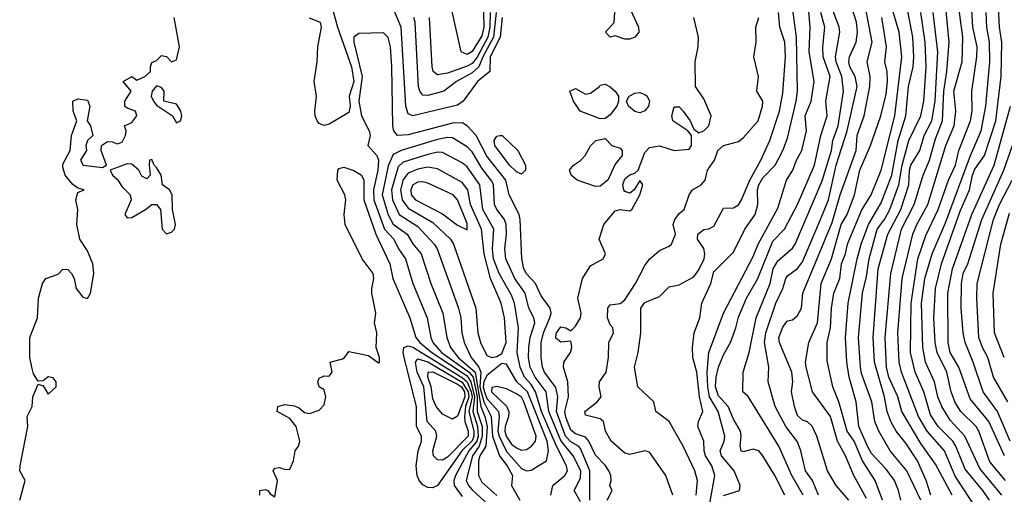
# Model space of a CAD drawing. Header units: metres. Extents: x -51132 to -49532, y -231222 to -229437.
# Tile 298 of 656: x -50836 to -50737, y -230096 to -230047. Entities that reach past the tile are written whole.
import ezdxf

# ---------------------------------------------------------------- set-up
doc = ezdxf.new("R2010")
doc.units = ezdxf.units.M
for name, color, linetype in [('CONTOUR_HALF', 8, 'Continuous'), ('CONTOUR_INDEX', 1, 'Continuous'), ('CONTOUR_INTER', 3, 'Continuous')]:
    doc.layers.add(name, color=color, linetype=linetype)

msp = doc.modelspace()

# ---------------------------------------------------------------- linework, layer by layer
at = {"layer": 'CONTOUR_HALF'}
for points, elevation in [([(-50792.83, -230042.259), (-50791.08, -230042.236), (-50789.58, -230042.546), (-50788.863, -230042.759), (-50788.272, -230043.259), (-50788.19, -230043.759), (-50788.455, -230044.759), (-50789.299, -230046.259), (-50789.432, -230046.759), (-50789.408, -230048.259), (-50789.58, -230049.133), (-50790.58, -230050.715), (-50791.08, -230051.014), (-50791.689, -230050.759), (-50792.811, -230045.759), (-50792.912, -230044.259), (-50793.195, -230042.759), (-50792.83, -230042.259)], 12.5), ([(-50755.453, -230095.759), (-50756.074, -230094.259), (-50756.784, -230093.259), (-50757.228, -230091.259), (-50757.58, -230090.317), (-50758.761, -230088.759), (-50759.834, -230086.759), (-50760.566, -230084.259), (-50760.477, -230082.759), (-50760.928, -230080.259), (-50760.788, -230079.259), (-50759.793, -230076.259), (-50759.055, -230074.759), (-50758.748, -230073.759), (-50758.58, -230073.493), (-50757.58, -230072.752), (-50757.08, -230072.048), (-50755.238, -230067.759), (-50754.44, -230065.759), (-50753.646, -230062.259), (-50752.527, -230058.759), (-50751.545, -230054.259), (-50751.715, -230053.259), (-50752.257, -230052.259), (-50752.374, -230051.759), (-50752.3, -230051.259), (-50751.632, -230049.759), (-50751.498, -230048.759), (-50751.58, -230047.751), (-50753.011, -230043.259)], 14.5), ([(-50739.311, -230097.259), (-50741.58, -230093.817), (-50742.673, -230091.259), (-50744.431, -230089.259), (-50745.317, -230087.759), (-50747.046, -230083.259), (-50747.266, -230082.259), (-50747.415, -230079.259), (-50746.959, -230073.759), (-50745.891, -230069.259), (-50745.477, -230068.259), (-50744.373, -230066.259), (-50742.533, -230060.259), (-50741.691, -230058.259), (-50741.524, -230056.759), (-50741.709, -230054.759), (-50740.872, -230051.759), (-50740.82, -230049.259), (-50741.285, -230045.759)], 18.5), ([(-50788.137, -230046.759), (-50788.429, -230049.259), (-50789.497, -230051.259), (-50789.886, -230052.259), (-50790.58, -230052.884), (-50792.168, -230053.759), (-50793.443, -230054.759), (-50795.08, -230055.176), (-50795.58, -230055.136), (-50795.898, -230054.759), (-50796.029, -230054.259), (-50796.355, -230047.759), (-50796.502, -230047.259)], 11.5), ([(-50766.496, -230096.759), (-50765.965, -230093.759), (-50766.275, -230092.759), (-50766.921, -230091.759), (-50767.061, -230091.259), (-50767.069, -230090.259), (-50767.692, -230088.759), (-50767.625, -230088.259), (-50767.182, -230087.259), (-50767.528, -230085.759), (-50767.803, -230083.259), (-50768.186, -230081.759), (-50768.227, -230080.759), (-50768.065, -230079.259), (-50767.498, -230077.759), (-50767.272, -230076.259), (-50766.382, -230074.259), (-50766.08, -230073.078), (-50764.08, -230071.093), (-50762.91, -230068.759), (-50761.875, -230067.259), (-50761.607, -230066.259), (-50761.626, -230064.759), (-50761.497, -230064.259), (-50761.08, -230063.548), (-50759.857, -230062.259), (-50759.052, -230060.759), (-50758.58, -230059.507), (-50757.718, -230055.759), (-50757.592, -230054.759), (-50757.68, -230049.259), (-50758.09, -230046.259)], 12.5), ([(-50758.879, -230095.759), (-50759.877, -230093.759), (-50761.08, -230091.737), (-50761.491, -230091.259), (-50762.08, -230091.078), (-50763.08, -230091.355), (-50763.296, -230091.259), (-50763.399, -230090.759), (-50763.287, -230089.759), (-50763.351, -230089.259), (-50764.08, -230088.031), (-50764.599, -230086.759), (-50765.58, -230085.656), (-50765.901, -230084.759), (-50765.844, -230083.759), (-50765.585, -230082.759), (-50765.08, -230081.496), (-50764.381, -230080.259), (-50763.823, -230078.759), (-50763.58, -230077.672), (-50762.748, -230075.759), (-50761.599, -230073.759), (-50760.08, -230069.98), (-50758.913, -230068.759), (-50757.589, -230066.259), (-50755.855, -230062.259), (-50755.214, -230059.259), (-50754.569, -230057.259), (-50754.711, -230055.759), (-50754.262, -230053.259), (-50754.985, -230051.259), (-50755.013, -230050.259), (-50754.809, -230048.259), (-50755.202, -230046.759)], 13.5), ([(-50747.113, -230096.259), (-50747.344, -230095.259), (-50747.752, -230094.259), (-50748.58, -230093.116), (-50750.08, -230091.512), (-50750.474, -230090.759), (-50751.352, -230088.759), (-50751.616, -230086.259), (-50752.345, -230083.759), (-50752.585, -230082.259), (-50752.699, -230079.759), (-50752.428, -230076.259), (-50751.527, -230071.759), (-50751.138, -230070.259), (-50750.38, -230068.259), (-50749.08, -230066.064), (-50747.999, -230063.259), (-50747.361, -230059.759), (-50746.605, -230057.259), (-50746.318, -230054.259), (-50745.838, -230052.259), (-50745.771, -230051.259), (-50745.898, -230049.259), (-50746.454, -230046.259)], 16.5), ([(-50744.063, -230095.759), (-50744.52, -230094.259), (-50745.409, -230092.259), (-50746.58, -230090.459), (-50747.577, -230089.259), (-50748.108, -230088.259), (-50748.48, -230087.259), (-50748.742, -230085.759), (-50749.766, -230082.259), (-50749.896, -230079.759), (-50749.389, -230072.759), (-50748.406, -230069.259), (-50747.089, -230066.759), (-50746.282, -230064.259), (-50746.222, -230062.759), (-50746.091, -230062.259), (-50745.185, -230060.759), (-50744.745, -230059.259), (-50743.952, -230057.759), (-50743.613, -230055.759), (-50743.352, -230050.759), (-50743.821, -230046.759)], 17.5), ([(-50736.844, -230095.759), (-50739.08, -230093.037), (-50740.592, -230089.759), (-50742.08, -230088.123), (-50742.943, -230086.759), (-50743.339, -230085.759), (-50743.671, -230084.259), (-50744.6, -230082.259), (-50744.867, -230080.759), (-50745.013, -230076.259), (-50744.672, -230073.759), (-50743.931, -230071.259), (-50742.58, -230068.1), (-50740.036, -230061.259), (-50738.963, -230058.759), (-50738.488, -230056.259), (-50738.075, -230051.759), (-50738.105, -230049.759), (-50738.386, -230048.259), (-50738.445, -230046.759)], 19.5), ([(-50836.469, -230096.259), (-50835.898, -230094.259), (-50836.459, -230093.259), (-50836.424, -230092.759), (-50835.641, -230088.759), (-50835.727, -230087.759), (-50835.218, -230086.759), (-50835.128, -230085.759), (-50834.58, -230084.465), (-50834.08, -230084.639), (-50833.58, -230085.478), (-50832.758, -230084.759), (-50832.782, -230084.259), (-50833.08, -230083.835), (-50833.58, -230083.724), (-50834.08, -230084.128), (-50834.58, -230084.181), (-50835.08, -230083.431), (-50835.249, -230082.759), (-50835.432, -230081.759), (-50835.425, -230079.759), (-50834.663, -230077.759), (-50834.574, -230075.759), (-50834.172, -230074.259), (-50833.811, -230073.759), (-50832.58, -230073.32), (-50832.08, -230072.823), (-50831.58, -230072.851), (-50831.205, -230073.259), (-50830.958, -230073.759), (-50830.739, -230074.759), (-50830.08, -230075.65), (-50829.58, -230075.8), (-50829.285, -230075.259), (-50828.948, -230073.259), (-50829.049, -230072.259), (-50829.58, -230070.935), (-50830.38, -230069.759), (-50830.668, -230068.259), (-50830.563, -230066.759), (-50830.772, -230065.759), (-50830.58, -230065.034), (-50829.93, -230064.759), (-50830.58, -230064.577), (-50831.08, -230064.216), (-50831.845, -230063.259), (-50832.08, -230062.505), (-50832.08, -230062.167), (-50831.35, -230060.759), (-50831.218, -230059.259), (-50830.685, -230057.759), (-50831.04, -230056.759), (-50831.086, -230055.759), (-50830.58, -230055.517), (-50829.58, -230055.641), (-50829.342, -230056.259), (-50829.611, -230057.759), (-50829.298, -230058.259), (-50829.038, -230059.259), (-50829.601, -230059.759), (-50829.776, -230060.259), (-50829.685, -230060.759), (-50830.313, -230061.759), (-50830.032, -230062.259), (-50828.08, -230062.478), (-50827.681, -230062.259), (-50828.205, -230060.759), (-50828.157, -230060.259), (-50827.58, -230059.836), (-50827.08, -230059.878), (-50826.58, -230060.091), (-50826.08, -230059.933), (-50825.745, -230059.259), (-50825.667, -230058.759), (-50825.825, -230058.259), (-50825.08, -230057.939), (-50824.582, -230057.259), (-50824.722, -230056.759), (-50825.58, -230056.48), (-50825.82, -230056.259), (-50825.8, -230055.759), (-50825.163, -230054.759), (-50825.98, -230053.759), (-50825.08, -230053.241), (-50824.58, -230053.637), (-50823.761, -230053.259), (-50823.187, -230052.759), (-50823.214, -230052.259), (-50823.08, -230051.845), (-50822.58, -230051.63), (-50822.08, -230051.137), (-50821.58, -230051.222), (-50821.08, -230051.762), (-50820.58, -230051.562), (-50820.253, -230050.259), (-50820.816, -230047.259)], 10.5), ([(-50770.222, -230095.759), (-50770.924, -230093.759), (-50772.58, -230091.387), (-50773.08, -230091.244), (-50774.58, -230091.624), (-50775.08, -230091.494), (-50776.494, -230090.259), (-50777.039, -230089.259), (-50777.24, -230088.259), (-50777.58, -230088), (-50779.08, -230087.617), (-50779.14, -230087.259), (-50777.891, -230086.259), (-50777.491, -230085.759), (-50777.704, -230084.759), (-50777.655, -230084.259), (-50776.97, -230083.259), (-50776.765, -230081.759), (-50776.729, -230080.259), (-50776.247, -230079.259), (-50776.3, -230078.759), (-50776.58, -230078.453), (-50776.835, -230077.759), (-50776.816, -230076.759), (-50776.58, -230076.433), (-50775.58, -230076.3), (-50775.08, -230075.933), (-50774.006, -230074.259), (-50773.08, -230072.44), (-50772.58, -230071.802), (-50771.58, -230070.921), (-50770.58, -230070.481), (-50770.365, -230070.259), (-50769.937, -230069.259), (-50770.196, -230068.259), (-50770.017, -230067.759), (-50769.58, -230067.16), (-50769.064, -230066.759), (-50768.571, -230065.259), (-50768.226, -230064.759), (-50767.367, -230064.259), (-50766.941, -230063.759), (-50766.704, -230062.759), (-50766.01, -230061.759), (-50765.655, -230060.759), (-50765.08, -230060.261), (-50763.58, -230059.867), (-50763.08, -230059.48), (-50761.58, -230057.738), (-50761.121, -230056.259), (-50761.096, -230055.759), (-50761.707, -230054.759), (-50761.534, -230053.259), (-50762.022, -230051.259), (-50761.766, -230049.759), (-50761.808, -230048.259), (-50761.507, -230047.259)], 11.5), ([(-50750.58, -230096.082), (-50751.882, -230093.759), (-50752.701, -230091.759), (-50753.512, -230090.259), (-50754.245, -230087.759), (-50756.049, -230085.259), (-50756.702, -230082.759), (-50756.754, -230082.259), (-50756.426, -230080.259), (-50755.568, -230078.259), (-50755.171, -230074.259), (-50754.139, -230071.759), (-50753.138, -230068.259), (-50752.526, -230067.259), (-50751.792, -230065.259), (-50751.27, -230062.759), (-50750.176, -230060.259), (-50749.137, -230057.259), (-50748.58, -230055.05), (-50748.447, -230053.759), (-50748.498, -230052.759), (-50748.719, -230051.759), (-50748.546, -230050.259), (-50749.032, -230047.259)], 15.5), ([(-50802.08, -230048.879), (-50802.57, -230049.259), (-50802.594, -230049.759), (-50801.736, -230053.259), (-50802.066, -230055.759), (-50801.789, -230057.259), (-50801.037, -230058.759), (-50800.913, -230059.259), (-50801.146, -230060.259), (-50800.233, -230061.259), (-50800.064, -230061.759), (-50800.151, -230062.759), (-50800.578, -230064.759), (-50800.536, -230065.759), (-50799.482, -230068.759), (-50798.518, -230069.759), (-50798.04, -230070.759), (-50797.34, -230071.759), (-50796.604, -230074.259), (-50795.148, -230077.759), (-50794.775, -230079.759), (-50794.56, -230080.259), (-50793.675, -230081.259), (-50790.894, -230083.259), (-50790.488, -230083.759), (-50790.077, -230085.759), (-50790.061, -230087.259), (-50789.566, -230088.759), (-50789.546, -230089.759), (-50789.869, -230090.759), (-50790.544, -230091.759), (-50791.175, -230094.259), (-50790.962, -230094.759), (-50790.58, -230095.212), (-50788.894, -230096.759)], 10.5), ([(-50778.626, -230096.259), (-50778.655, -230093.259), (-50779.58, -230091.01), (-50779.799, -230090.759), (-50780.58, -230090.321), (-50781.107, -230089.759), (-50782.021, -230087.259), (-50781.891, -230085.759), (-50782.08, -230084.803), (-50783.228, -230083.259), (-50783.456, -230082.759), (-50783.593, -230081.759), (-50783.565, -230080.259), (-50783.351, -230079.259), (-50782.688, -230077.759), (-50782.561, -230077.259), (-50782.651, -230076.759), (-50783.58, -230075.499), (-50784.159, -230074.259), (-50785.08, -230073.289), (-50785.335, -230072.759), (-50785.524, -230071.759), (-50785.693, -230067.759), (-50785.826, -230067.259), (-50786.839, -230065.259), (-50787.174, -230063.759), (-50789.08, -230061.324), (-50790.166, -230059.259), (-50791.08, -230058.25), (-50791.58, -230057.942), (-50792.58, -230057.981), (-50797.08, -230059.18), (-50798.14, -230059.259), (-50798.527, -230058.759), (-50798.61, -230058.259), (-50798.713, -230052.259), (-50798.868, -230050.259), (-50799.08, -230049.295), (-50799.58, -230048.825), (-50802.08, -230048.879)], 10.5), ([(-50822.58, -230054.198), (-50823.047, -230054.759), (-50823.121, -230055.259), (-50822.889, -230055.759), (-50822.58, -230056.161), (-50820.98, -230057.259), (-50820.58, -230057.953), (-50820.162, -230057.759), (-50820.011, -230057.259), (-50820.123, -230056.759), (-50820.436, -230056.259), (-50820.58, -230056.055), (-50821.834, -230055.759), (-50821.816, -230054.759), (-50822.08, -230054.385), (-50822.58, -230054.198)], 10.5), ([(-50736.59, -230091.759), (-50738.158, -230088.259), (-50740.08, -230085.97), (-50741.205, -230082.759), (-50742.109, -230081.259), (-50742.287, -230080.259), (-50742.341, -230075.259), (-50741.861, -230072.759), (-50739.907, -230067.259), (-50737.629, -230062.259), (-50735.962, -230056.259)], 20.5), ([(-50823.08, -230061.667), (-50823.298, -230061.759), (-50823.351, -230062.259), (-50823.227, -230063.259), (-50823.58, -230063.654), (-50824.08, -230063.368), (-50824.384, -230062.759), (-50825.08, -230062.163), (-50825.58, -230062.123), (-50827.294, -230062.759), (-50827.041, -230063.259), (-50826.58, -230063.688), (-50826.08, -230064.457), (-50825.258, -230065.259), (-50825.15, -230065.759), (-50825.791, -230067.259), (-50825.58, -230067.614), (-50825.08, -230067.552), (-50823.715, -230066.759), (-50823.08, -230066.245), (-50822.58, -230066.251), (-50822.196, -230066.759), (-50822.013, -230068.759), (-50821.58, -230069.218), (-50821.08, -230069.041), (-50820.76, -230068.759), (-50820.675, -230068.259), (-50820.979, -230066.759), (-50821.008, -230065.259), (-50821.278, -230064.759), (-50821.991, -230064.259), (-50822.128, -230063.259), (-50822.58, -230062.484), (-50822.84, -230062.259), (-50823.08, -230061.667)], 10.5), ([(-50795.08, -230061.167), (-50797.58, -230061.959), (-50798.08, -230062.417), (-50798.763, -230064.759), (-50798.648, -230065.759), (-50797.996, -230067.259), (-50796.08, -230068.484), (-50794.437, -230070.259), (-50794.111, -230070.759), (-50791.951, -230076.759), (-50791.741, -230077.759), (-50791.634, -230079.259), (-50791.372, -230080.259), (-50790.692, -230081.759), (-50789.889, -230082.759), (-50789.706, -230083.259), (-50789.799, -230084.759), (-50789.38, -230086.259), (-50788.644, -230087.759), (-50788.498, -230089.759), (-50787.792, -230091.759), (-50787.033, -230092.759), (-50786.476, -230093.759), (-50786.581, -230094.759), (-50785.749, -230096.259)], 9.5), ([(-50782.605, -230095.759), (-50782.407, -230094.759), (-50781.175, -230093.759), (-50780.917, -230093.259), (-50781.002, -230092.759), (-50782.026, -230090.759), (-50783.534, -230087.259), (-50784.164, -230085.259), (-50784.58, -230084.527), (-50785.271, -230083.759), (-50785.7, -230082.759), (-50786.028, -230081.259), (-50785.864, -230078.759), (-50786.273, -230076.259), (-50786.58, -230075.446), (-50787.83, -230073.259), (-50788.408, -230071.759), (-50788.516, -230070.759), (-50788.386, -230068.759), (-50789.501, -230066.759), (-50789.803, -230064.259), (-50791.08, -230062.416), (-50791.58, -230062.009), (-50793.58, -230060.968), (-50794.08, -230060.948), (-50795.08, -230061.167)], 9.5), ([(-50736.251, -230086.259), (-50737.71, -230083.759), (-50738.27, -230081.759), (-50738.814, -230080.759), (-50739.177, -230079.759), (-50739.407, -230075.759), (-50739.363, -230074.259), (-50737.686, -230067.759), (-50737.082, -230066.259), (-50735.822, -230063.759)], 21.5), ([(-50796.58, -230064.238), (-50796.808, -230064.759), (-50796.751, -230065.259), (-50796.337, -230065.759), (-50793.58, -230067.202), (-50792.08, -230068.332), (-50791.08, -230068.832), (-50791.08, -230068.189), (-50792.061, -230065.759), (-50792.493, -230065.259), (-50795.08, -230064.066), (-50795.58, -230063.941), (-50796.08, -230063.984), (-50796.58, -230064.238)], 8.5), ([(-50797.503, -230080.759), (-50797.08, -230080.586), (-50796.58, -230080.726), (-50791.58, -230083.797), (-50791.08, -230084.229), (-50790.681, -230085.259), (-50790.588, -230085.759), (-50790.928, -230087.259), (-50790.402, -230089.259), (-50790.401, -230089.759), (-50790.58, -230090.224), (-50791.631, -230091.259), (-50794.08, -230094.746), (-50794.58, -230094.995), (-50795.08, -230094.968), (-50795.58, -230094.698), (-50795.955, -230094.259), (-50796.168, -230093.759), (-50796.24, -230092.759), (-50796.053, -230091.259), (-50795.721, -230090.259), (-50795.715, -230089.759), (-50796.221, -230088.759), (-50796.216, -230086.759), (-50797.485, -230081.759), (-50797.584, -230081.259), (-50797.503, -230080.759)], 11.5), ([(-50795.038, -230083.259), (-50794.58, -230083.221), (-50792.08, -230084.467), (-50791.662, -230084.759), (-50791.368, -230085.259), (-50791.311, -230085.759), (-50792.08, -230087.731), (-50792.58, -230088.044), (-50793.58, -230087.521), (-50794.235, -230086.759), (-50794.58, -230085.97), (-50794.751, -230084.759), (-50795.065, -230083.759), (-50795.038, -230083.259)], 12.5), ([(-50788.08, -230084.722), (-50788.58, -230084.807), (-50788.613, -230085.259), (-50787.08, -230086.708), (-50786.849, -230087.259), (-50786.879, -230087.759), (-50787.236, -230088.759), (-50787.277, -230089.259), (-50787.137, -230089.759), (-50786.58, -230090.57), (-50786.08, -230090.934), (-50785.58, -230091.171), (-50785.08, -230091.121), (-50784.559, -230090.759), (-50784.165, -230090.259), (-50784.075, -230089.759), (-50785.343, -230086.259), (-50785.58, -230085.806), (-50786.08, -230085.455), (-50787.08, -230084.959), (-50788.08, -230084.722)], 8.5)]:
    msp.add_lwpolyline(points, dxfattribs=dict(at, elevation=elevation))
at = {"layer": 'CONTOUR_INDEX'}
for points, elevation in [([(-50752.361, -230096.259), (-50753.663, -230094.759), (-50754.527, -230093.259), (-50755.627, -230089.759), (-50756.08, -230088.738), (-50756.58, -230088.314), (-50757.08, -230088.142), (-50757.58, -230087.656), (-50757.901, -230086.759), (-50758.187, -230085.259), (-50758.058, -230084.259), (-50758.151, -230083.259), (-50759.406, -230080.259), (-50759.461, -230079.759), (-50759.08, -230078.692), (-50758.764, -230078.259), (-50758.58, -230078.067), (-50758.08, -230077.949), (-50757.58, -230077.524), (-50757.189, -230076.759), (-50757.028, -230075.259), (-50754.08, -230068.071), (-50753.25, -230065.259), (-50751.633, -230060.759), (-50751.526, -230059.259), (-50750.818, -230057.259), (-50750.246, -230054.259), (-50750.213, -230053.259), (-50750.51, -230051.759), (-50750.008, -230049.759), (-50751.044, -230044.259)], 15), ([(-50736.479, -230094.259), (-50738.08, -230092.374), (-50739.183, -230089.259), (-50739.461, -230088.759), (-50741.008, -230087.259), (-50741.58, -230086.354), (-50741.998, -230085.259), (-50742.442, -230083.259), (-50743.412, -230081.259), (-50743.621, -230080.259), (-50743.761, -230077.759), (-50743.595, -230074.759), (-50742.973, -230072.259), (-50741.08, -230066.928), (-50740.145, -230064.759), (-50739.825, -230063.259), (-50739.58, -230062.671), (-50738.617, -230061.259), (-50737.476, -230057.759), (-50736.907, -230053.259), (-50736.864, -230049.759), (-50737.107, -230048.259), (-50737.204, -230046.259)], 20), ([(-50794.08, -230059.66), (-50797.786, -230060.759), (-50798.58, -230061.184), (-50799.08, -230062.338), (-50799.695, -230065.259), (-50799.08, -230067.283), (-50798.58, -230068.227), (-50797.161, -230069.259), (-50796.58, -230070.235), (-50795.733, -230071.259), (-50794.764, -230074.259), (-50793.545, -230077.259), (-50793.16, -230079.759), (-50792.769, -230080.759), (-50792.001, -230081.759), (-50790.264, -230083.259), (-50789.692, -230086.759), (-50789.283, -230087.759), (-50789.065, -230088.759), (-50789.19, -230090.759), (-50789.812, -230091.759), (-50789.944, -230092.259), (-50789.924, -230093.759), (-50789.58, -230094.433), (-50788.08, -230095.78)], 10), ([(-50779.58, -230096.414), (-50780.246, -230095.259), (-50779.58, -230094.018), (-50779.555, -230093.259), (-50780.327, -230091.759), (-50781.58, -230090.204), (-50782.793, -230087.259), (-50783.08, -230085.259), (-50784.193, -230083.759), (-50784.709, -230082.759), (-50784.849, -230081.759), (-50784.828, -230080.759), (-50784.68, -230079.759), (-50784.235, -230078.259), (-50784.318, -230077.759), (-50784.813, -230076.759), (-50785.201, -230075.259), (-50786.266, -230073.759), (-50787.164, -230071.759), (-50787.255, -230070.759), (-50787.088, -230069.259), (-50787.128, -230068.259), (-50787.292, -230067.759), (-50788.068, -230066.759), (-50788.299, -230066.259), (-50788.419, -230064.259), (-50788.58, -230063.878), (-50789.58, -230062.559), (-50790.58, -230060.906), (-50791.08, -230060.379), (-50792.58, -230059.466), (-50793.08, -230059.441), (-50794.08, -230059.66)], 10)]:
    msp.add_lwpolyline(points, dxfattribs=dict(at, elevation=elevation))
at = {"layer": 'CONTOUR_INTER'}
for points, elevation in [([(-50805.182, -230044.759), (-50804.225, -230048.259), (-50802.824, -230052.259), (-50802.563, -230053.759), (-50803.044, -230055.259), (-50802.934, -230056.259), (-50803.08, -230056.923), (-50805.08, -230058.099), (-50805.58, -230058.222), (-50806.08, -230058.022), (-50806.305, -230057.759), (-50806.502, -230057.259), (-50806.53, -230056.759), (-50806.36, -230055.259), (-50806.597, -230053.759), (-50806.31, -230051.759), (-50806.239, -230050.259), (-50805.858, -230048.259), (-50805.946, -230047.759), (-50807.08, -230047.346)], 11), ([(-50738.119, -230096.259), (-50738.796, -230095.259), (-50740.58, -230093.106), (-50741.514, -230090.759), (-50741.829, -230090.259), (-50743.323, -230088.759), (-50744.08, -230087.583), (-50744.773, -230085.259), (-50745.662, -230083.259), (-50746.129, -230081.259), (-50746.063, -230076.259), (-50745.386, -230071.759), (-50744.58, -230069.38), (-50743.32, -230066.759), (-50742.275, -230063.759), (-50741.544, -230062.259), (-50741.21, -230060.759), (-50740.049, -230057.759), (-50739.853, -230056.759), (-50739.882, -230054.759), (-50739.382, -230051.259), (-50739.362, -230050.259), (-50739.784, -230048.259), (-50740.009, -230044.759)], 19), ([(-50775.046, -230045.259), (-50773.71, -230048.259), (-50773.688, -230048.759), (-50774.08, -230049.256), (-50774.58, -230049.482), (-50775.08, -230049.465), (-50776.08, -230049.141), (-50776.58, -230049.254), (-50777.07, -230048.759), (-50776.159, -230047.759), (-50776.04, -230045.759)], 11), ([(-50787.52, -230047.259), (-50787.733, -230049.259), (-50788.758, -230051.259), (-50788.795, -230052.759), (-50790.04, -230053.759), (-50791.5, -230055.759), (-50792.08, -230056.18), (-50796.58, -230057.262), (-50797.08, -230057.032), (-50797.305, -230056.259), (-50797.767, -230048.259), (-50798.616, -230046.259)], 11), ([(-50788.752, -230046.759), (-50788.787, -230048.259), (-50788.982, -230049.259), (-50790.08, -230051.278), (-50790.58, -230051.93), (-50791.08, -230052.211), (-50793.08, -230052.907), (-50794.08, -230053.084), (-50794.518, -230052.759), (-50794.631, -230052.259), (-50794.917, -230047.259)], 12), ([(-50767.847, -230095.759), (-50767.738, -230094.259), (-50767.997, -230093.259), (-50769.182, -230090.759), (-50770.58, -230088.281), (-50771.948, -230087.259), (-50772.135, -230086.259), (-50773.761, -230084.759), (-50774.121, -230082.759), (-50773.746, -230081.259), (-50773.454, -230079.259), (-50773.467, -230076.759), (-50773.08, -230076.201), (-50771.58, -230075.578), (-50770.58, -230074.591), (-50769.58, -230074.386), (-50768.08, -230073.583), (-50767.58, -230072.889), (-50767.04, -230071.759), (-50766.962, -230071.259), (-50767.08, -230070.71), (-50767.727, -230069.759), (-50767.7, -230069.259), (-50767.08, -230068.785), (-50766.58, -230068.717), (-50766.08, -230068.442), (-50765.08, -230066.634), (-50764.08, -230066.567), (-50763.58, -230066.275), (-50763.257, -230065.759), (-50762.414, -230063.759), (-50761.287, -230061.759), (-50760.387, -230059.759), (-50759.407, -230056.759), (-50759.08, -230054.959), (-50758.81, -230051.259), (-50758.873, -230049.759), (-50759.376, -230048.259), (-50759.501, -230046.759)], 12), ([(-50765.08, -230095.768), (-50763.465, -230095.259), (-50763.397, -230094.759), (-50763.998, -230093.259), (-50765.29, -230091.759), (-50765.415, -230091.259), (-50765.016, -230090.259), (-50764.947, -230089.759), (-50765.615, -230087.259), (-50766.503, -230085.759), (-50766.684, -230084.759), (-50766.747, -230083.259), (-50766.561, -230081.259), (-50765.101, -230077.259), (-50762.08, -230071.535), (-50761.579, -230070.259), (-50759.58, -230066.625), (-50758.703, -230063.759), (-50758.062, -230062.759), (-50757.686, -230061.759), (-50757.128, -230060.759), (-50756.658, -230058.759), (-50756.798, -230057.259), (-50756.207, -230055.759), (-50755.877, -230053.759), (-50756.41, -230050.759), (-50756.299, -230048.259), (-50756.456, -230046.259)], 13), ([(-50756.99, -230095.759), (-50758.157, -230093.759), (-50759.458, -230090.759), (-50762.58, -230085.726), (-50763.111, -230085.259), (-50763.075, -230083.259), (-50762.479, -230081.259), (-50761.771, -230077.759), (-50760.35, -230074.259), (-50760.046, -230072.759), (-50759.58, -230071.964), (-50758.08, -230070.687), (-50757.82, -230070.259), (-50755.08, -230063.839), (-50754.136, -230060.759), (-50753.994, -230059.759), (-50753.445, -230058.259), (-50752.899, -230054.759), (-50753.079, -230053.259), (-50753.645, -230051.759), (-50753.716, -230051.259), (-50753.274, -230048.759), (-50753.34, -230048.259), (-50754.085, -230046.259)], 14), ([(-50748.961, -230096.259), (-50749.702, -230094.259), (-50750.975, -230092.259), (-50751.842, -230090.259), (-50752.559, -230089.259), (-50753.386, -230086.259), (-50753.991, -230084.759), (-50754.58, -230082.107), (-50754.585, -230080.259), (-50754.228, -230078.759), (-50754.126, -230076.759), (-50753.894, -230075.259), (-50753.303, -230073.759), (-50753.124, -230072.259), (-50752.727, -230071.259), (-50752.514, -230070.259), (-50751.08, -230066.867), (-50750.113, -230065.259), (-50749.108, -230062.759), (-50747.704, -230057.259), (-50747.008, -230051.259), (-50747.277, -230048.759), (-50748.08, -230046.004)], 16), ([(-50745.059, -230096.259), (-50746.484, -230093.259), (-50748.187, -230091.259), (-50749.321, -230089.259), (-50749.727, -230088.259), (-50750.052, -230086.259), (-50751.08, -230083.393), (-50751.189, -230082.759), (-50751.385, -230079.759), (-50750.996, -230075.259), (-50750.58, -230073.545), (-50750.322, -230071.759), (-50749.504, -230068.759), (-50748.754, -230067.759), (-50748.232, -230066.759), (-50747.298, -230064.259), (-50746.951, -230062.259), (-50746.304, -230059.759), (-50745.071, -230057.259), (-50744.765, -230055.759), (-50744.518, -230052.259), (-50744.626, -230049.759), (-50745.07, -230046.759)], 17), ([(-50741.908, -230095.759), (-50743.58, -230092.614), (-50745.08, -230090.489), (-50746.995, -230087.259), (-50747.402, -230085.759), (-50748.308, -230083.759), (-50748.548, -230082.759), (-50748.682, -230079.759), (-50748.101, -230073.259), (-50747.015, -230068.759), (-50745.743, -230066.259), (-50744.841, -230063.259), (-50744.182, -230061.759), (-50743.58, -230059.571), (-50742.86, -230057.759), (-50742.754, -230054.759), (-50742.434, -230052.759), (-50742.193, -230049.759), (-50742.541, -230046.259)], 18), ([(-50776.881, -230096.259), (-50776.367, -230095.259), (-50776.621, -230094.759), (-50776.482, -230094.259), (-50776.512, -230093.759), (-50776.727, -230093.259), (-50777.08, -230092.705), (-50778.08, -230091.682), (-50778.75, -230090.259), (-50779.08, -230089.846), (-50780.08, -230089.528), (-50780.58, -230089.156), (-50781.08, -230087.843), (-50781.174, -230087.259), (-50780.822, -230085.759), (-50780.871, -230084.259), (-50781.302, -230082.759), (-50781.274, -230082.259), (-50780.595, -230081.259), (-50780.472, -230080.759), (-50780.523, -230080.259), (-50780.58, -230080.099), (-50781.58, -230080.21), (-50782.08, -230079.798), (-50782.08, -230079.654), (-50782.011, -230079.259), (-50781.58, -230078.673), (-50781.07, -230078.759), (-50780.58, -230079.06), (-50780.08, -230078.604), (-50779.6, -230077.759), (-50779.505, -230077.259), (-50779.868, -230075.759), (-50779.398, -230073.759), (-50778.58, -230072.459), (-50777.302, -230071.759), (-50777.046, -230071.259), (-50777.681, -230069.759), (-50777.21, -230068.259), (-50776.08, -230066.872), (-50775.58, -230066.746), (-50774.58, -230066.875), (-50774.37, -230066.759), (-50773.578, -230065.259), (-50773.269, -230064.259), (-50773.58, -230063.816), (-50774.154, -230064.759), (-50774.58, -230065.083), (-50775.08, -230064.925), (-50775.184, -230064.759), (-50775.289, -230064.259), (-50775.08, -230063.633), (-50774.58, -230063.235), (-50774.08, -230063.079), (-50773.754, -230062.759), (-50773.08, -230060.969), (-50772.58, -230060.472), (-50771.58, -230060.304), (-50770.08, -230060.781), (-50768.58, -230060.631), (-50768.317, -230060.259), (-50768.338, -230059.259), (-50768.691, -230058.759), (-50770.229, -230057.759), (-50770.318, -230057.259), (-50770.08, -230056.329), (-50769.58, -230056.349), (-50769.167, -230056.759), (-50768.465, -230057.759), (-50768.08, -230058.605), (-50767.58, -230058.969), (-50767.08, -230058.782), (-50766.58, -230058.267), (-50766.336, -230057.259), (-50767.08, -230055.513), (-50767.909, -230054.259), (-50767.963, -230051.759), (-50767.644, -230050.259), (-50767.612, -230049.259), (-50768.097, -230047.259)], 11), ([(-50777.672, -230054.259), (-50777.58, -230054.133), (-50777.08, -230054.04), (-50776.58, -230054.293), (-50776.058, -230054.759), (-50775.736, -230055.259), (-50775.728, -230055.759), (-50775.902, -230056.259), (-50776.58, -230057.16), (-50777.08, -230057.513), (-50777.58, -230057.544), (-50779.61, -230056.759), (-50780.308, -230055.759), (-50780.682, -230054.759), (-50780.08, -230054.465), (-50779.08, -230055.034), (-50778.58, -230054.937), (-50777.672, -230054.259)], 11), ([(-50774.67, -230055.259), (-50774.08, -230054.96), (-50773.58, -230054.895), (-50773.08, -230055.073), (-50772.831, -230055.259), (-50772.581, -230055.759), (-50772.686, -230056.259), (-50773.08, -230056.735), (-50773.58, -230056.943), (-50774.08, -230056.801), (-50774.718, -230056.259), (-50774.928, -230055.759), (-50774.67, -230055.259)], 11), ([(-50787.775, -230059.259), (-50787.531, -230059.259), (-50785.931, -230060.759), (-50785.168, -230062.259), (-50785.155, -230062.759), (-50785.58, -230063.179), (-50786.08, -230062.922), (-50786.785, -230062.259), (-50788.263, -230060.259), (-50788.338, -230059.759), (-50788.08, -230059.311), (-50787.775, -230059.259)], 11), ([(-50778.039, -230059.759), (-50777.08, -230059.542), (-50776.418, -230060.259), (-50775.58, -230060.539), (-50775.376, -230060.759), (-50775.372, -230061.259), (-50776.08, -230062.158), (-50776.808, -230063.759), (-50777.58, -230064.382), (-50778.08, -230064.421), (-50779.931, -230063.759), (-50780.529, -230063.259), (-50780.691, -230062.759), (-50780.305, -230062.259), (-50779.58, -230061.767), (-50779.1, -230061.259), (-50778.58, -230060.308), (-50778.039, -230059.759)], 11), ([(-50736.026, -230090.259), (-50737.279, -230087.259), (-50738.755, -230085.259), (-50739.759, -230082.259), (-50740.586, -230080.259), (-50740.791, -230079.259), (-50740.971, -230076.759), (-50740.949, -230074.259), (-50740.763, -230073.259), (-50740.318, -230072.259), (-50738.888, -230067.759), (-50736.658, -230062.759), (-50735.58, -230059.674)], 21), ([(-50812.112, -230095.759), (-50812.128, -230095.259), (-50811.58, -230095.174), (-50811.297, -230095.259), (-50811.08, -230095.624), (-50810.58, -230095.9), (-50810.325, -230094.259), (-50810.744, -230093.259), (-50810.58, -230093.015), (-50810.08, -230092.925), (-50809.58, -230093.146), (-50809.08, -230093.101), (-50808.691, -230092.259), (-50808.528, -230091.259), (-50808.191, -230090.759), (-50808.058, -230090.259), (-50808.422, -230088.759), (-50809.08, -230087.974), (-50810.343, -230087.259), (-50810.293, -230086.759), (-50809.58, -230086.542), (-50808.58, -230086.687), (-50808.08, -230086.909), (-50807.58, -230087.353), (-50807.08, -230087.463), (-50806.08, -230087.128), (-50805.58, -230086.593), (-50805.415, -230085.759), (-50805.58, -230085.041), (-50806.08, -230084.735), (-50806.215, -230084.259), (-50806.08, -230083.869), (-50805.58, -230083.623), (-50805.08, -230083.681), (-50804.761, -230083.259), (-50804.977, -230082.259), (-50803.58, -230081.89), (-50803.08, -230081.162), (-50801.08, -230081.57), (-50800.08, -230082.327), (-50799.97, -230082.259), (-50799.963, -230081.759), (-50800.297, -230080.759), (-50800.236, -230079.259), (-50800.485, -230078.259), (-50800.338, -230077.259), (-50800.756, -230075.259), (-50800.77, -230074.759), (-50800.547, -230073.759), (-50800.623, -230073.259), (-50801.729, -230071.759), (-50803.469, -230068.259), (-50803.549, -230067.259), (-50803.378, -230065.759), (-50803.487, -230065.259), (-50804.278, -230063.759), (-50804.206, -230062.759), (-50804.08, -230062.594), (-50803.58, -230062.469), (-50802.58, -230062.786), (-50801.816, -230063.259), (-50801.567, -230063.759), (-50801.554, -230065.759), (-50800.332, -230069.259), (-50798.934, -230072.259), (-50798.619, -230073.759), (-50796.908, -230077.759), (-50796.302, -230079.759), (-50795.896, -230080.259), (-50794.673, -230081.259), (-50791.08, -230083.642), (-50790.707, -230084.259), (-50790.332, -230085.759), (-50790.512, -230087.259), (-50790.049, -230088.759), (-50789.964, -230089.759), (-50790.094, -230090.259), (-50790.912, -230091.259), (-50792.27, -230093.759), (-50792.446, -230094.259), (-50792.412, -230094.759), (-50791.58, -230095.892)], 11), ([(-50796.08, -230062.673), (-50797.08, -230063.06), (-50797.58, -230063.704), (-50797.84, -230064.759), (-50797.684, -230065.759), (-50797.08, -230066.617), (-50794.58, -230068.069), (-50792.79, -230069.759), (-50792.469, -230070.259), (-50790.213, -230076.759), (-50790.012, -230079.259), (-50789.744, -230080.259), (-50789.08, -230081.579), (-50788.58, -230081.789), (-50788.08, -230081.688), (-50787.58, -230081.378), (-50787.138, -230080.259), (-50787.29, -230077.759), (-50787.645, -230076.259), (-50788.73, -230073.759), (-50789.35, -230071.259), (-50789.63, -230068.759), (-50790.748, -230066.259), (-50791.024, -230064.759), (-50791.58, -230064.021), (-50794.08, -230062.618), (-50795.08, -230062.451), (-50796.08, -230062.673)], 9), ([(-50736.604, -230081.759), (-50737.596, -230079.259), (-50737.746, -230075.259), (-50736.967, -230070.259), (-50736.08, -230067.13)], 22), ([(-50796.325, -230082.259), (-50796.08, -230081.92), (-50795.08, -230082.211), (-50791.58, -230084.267), (-50790.973, -230085.259), (-50790.906, -230085.759), (-50791.262, -230086.759), (-50791.367, -230087.759), (-50791.336, -230088.259), (-50790.973, -230089.259), (-50790.968, -230089.759), (-50793.08, -230091.889), (-50793.58, -230092.176), (-50794.08, -230092.142), (-50794.494, -230091.759), (-50794.555, -230091.259), (-50794.154, -230089.759), (-50794.256, -230089.259), (-50795.144, -230088.259), (-50795.467, -230084.759), (-50796.139, -230083.259), (-50796.325, -230082.259)], 12), ([(-50787.58, -230082.372), (-50789.08, -230083.597), (-50789.388, -230084.259), (-50789.459, -230084.759), (-50789.323, -230085.259), (-50789.08, -230085.939), (-50787.919, -230087.259), (-50787.841, -230087.759), (-50787.971, -230089.259), (-50787.854, -230089.759), (-50787.08, -230091.328), (-50785.58, -230093.026), (-50785.08, -230093.287), (-50784.58, -230093.212), (-50783.033, -230092.259), (-50782.821, -230091.259), (-50782.977, -230090.259), (-50784.958, -230085.259), (-50786.052, -230084.259), (-50787.08, -230082.437), (-50787.58, -230082.372)], 9)]:
    msp.add_lwpolyline(points, dxfattribs=dict(at, elevation=elevation))

doc.saveas('drawing.dxf')
